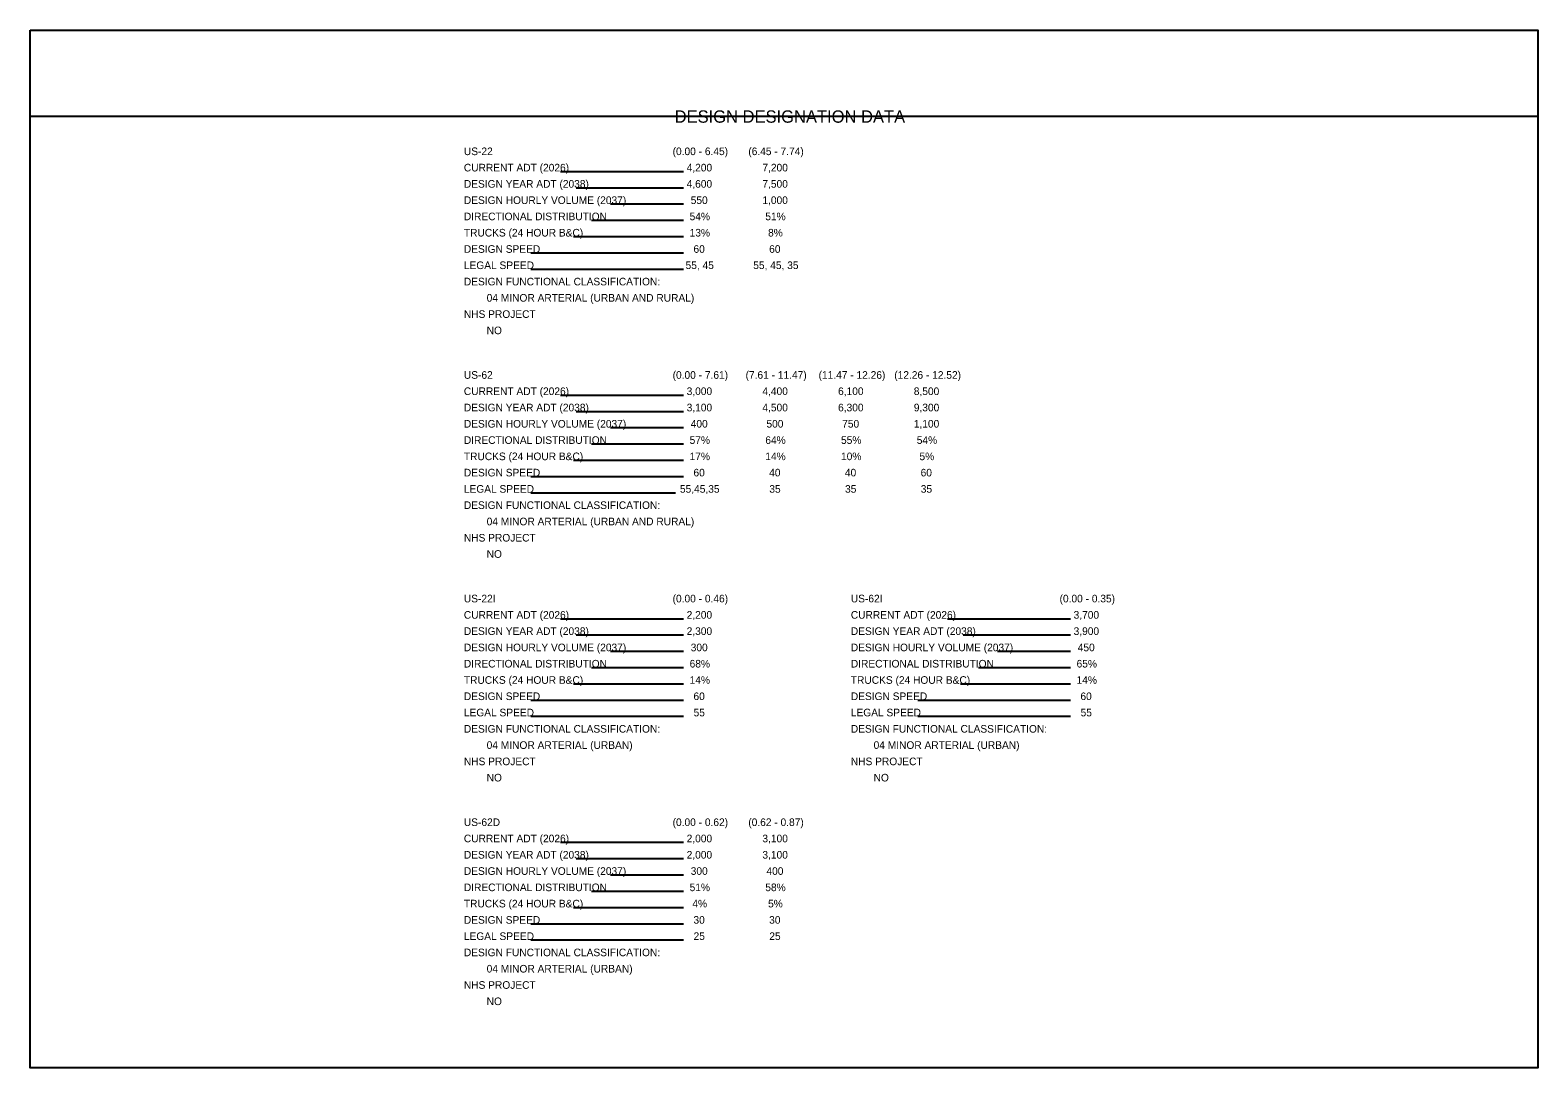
# Model space of a CAD drawing. Extents: x 12522 to 13018, y 1124 to 1902.
# Drawn here: x 12607.42 to 12637.92, y 1804.65 to 1825.65 of the extents above; entities that cross this region are included whole.
import ezdxf

# ---------------------------------------------------------------- set-up
doc = ezdxf.new("R2010")
doc.units = 0
doc.layers.add('SC_Scratch1', color=7, linetype='Continuous')
doc.layers.add('SH_Text', color=7, linetype='Continuous')

msp = doc.modelspace()

# ---------------------------------------------------------------- linework, layer by layer
at = {"layer": 'SC_Scratch1'}
msp.add_line((12637.915, 1823.902), (12607.415, 1823.902), dxfattribs=at)
msp.add_lwpolyline([(12607.415, 1825.65), (12637.915, 1825.65), (12637.915, 1804.65), (12607.415, 1804.65)], close=True, dxfattribs=at)
at = {"layer": 'SH_Text'}
for p, q in [((12618.143, 1822.791), (12620.63, 1822.791)), ((12618.461, 1822.462), (12620.63, 1822.462)), ((12619.153, 1822.132), (12620.63, 1822.132)), ((12618.769, 1821.803), (12620.63, 1821.803)), ((12618.406, 1821.474), (12620.63, 1821.474)), ((12617.544, 1821.144), (12620.63, 1821.144)), ((12617.544, 1820.815), (12620.63, 1820.815)), ((12618.143, 1818.266), (12620.63, 1818.266)), ((12618.461, 1817.936), (12620.63, 1817.936)), ((12619.153, 1817.607), (12620.63, 1817.607)), ((12618.769, 1817.277), (12620.63, 1817.277)), ((12618.406, 1816.948), (12620.63, 1816.948)), ((12617.544, 1816.619), (12620.63, 1816.619)), ((12617.544, 1816.289), (12620.469, 1816.289)), ((12618.143, 1813.74), (12620.63, 1813.74)), ((12625.971, 1813.74), (12628.458, 1813.74)), ((12618.461, 1813.411), (12620.63, 1813.411)), ((12626.29, 1813.411), (12628.458, 1813.411)), ((12619.153, 1813.081), (12620.63, 1813.081)), ((12626.981, 1813.081), (12628.458, 1813.081)), ((12618.769, 1812.752), (12620.63, 1812.752)), ((12626.597, 1812.752), (12628.458, 1812.752)), ((12618.406, 1812.422), (12620.63, 1812.422)), ((12626.235, 1812.422), (12628.458, 1812.422)), ((12617.544, 1812.093), (12620.63, 1812.093)), ((12625.373, 1812.093), (12628.458, 1812.093)), ((12617.544, 1811.764), (12620.63, 1811.764)), ((12625.373, 1811.764), (12628.458, 1811.764)), ((12618.143, 1809.215), (12620.63, 1809.215)), ((12618.461, 1808.885), (12620.63, 1808.885)), ((12619.153, 1808.556), (12620.63, 1808.556)), ((12618.769, 1808.226), (12620.63, 1808.226)), ((12618.406, 1807.897), (12620.63, 1807.897)), ((12617.544, 1807.567), (12620.63, 1807.567)), ((12617.544, 1807.238), (12620.63, 1807.238))]:
    msp.add_line(p, q, dxfattribs=at)

# ---------------------------------------------------------------- texts
for s, height, p in [('DESIGN DESIGNATION DATA', 0.25, (12620.453, 1823.777)), ('US-22', 0.154, (12616.189, 1823.121)), ('(0.00 - 6.45)', 0.154, (12620.412, 1823.121)), ('(6.45 - 7.74)', 0.154, (12621.943, 1823.121)), ('CURRENT ADT (2026)', 0.154, (12616.189, 1822.791)), ('4,200', 0.154, (12620.696, 1822.791)), ('7,200', 0.154, (12622.228, 1822.791)), ('DESIGN YEAR ADT (2038)', 0.154, (12616.189, 1822.462)), ('4,600', 0.154, (12620.696, 1822.462)), ('7,500', 0.154, (12622.228, 1822.462)), ('DESIGN HOURLY VOLUME (2037)', 0.154, (12616.189, 1822.132)), ('550', 0.154, (12620.778, 1822.132)), ('1,000', 0.154, (12622.228, 1822.132)), ('DIRECTIONAL DISTRIBUTION', 0.154, (12616.189, 1821.803)), ('54%', 0.154, (12620.756, 1821.803)), ('51%', 0.154, (12622.287, 1821.803)), ('TRUCKS (24 HOUR B&C)', 0.154, (12616.189, 1821.474)), ('13%', 0.154, (12620.756, 1821.474)), ('8%', 0.154, (12622.343, 1821.474)), ('DESIGN SPEED', 0.154, (12616.189, 1821.144)), ('60', 0.154, (12620.834, 1821.144)), ('60', 0.154, (12622.365, 1821.144)), ('LEGAL SPEED', 0.154, (12616.189, 1820.815)), ('55, 45', 0.154, (12620.674, 1820.815)), ('55, 45, 35', 0.154, (12622.043, 1820.815)), ('DESIGN FUNCTIONAL CLASSIFICATION:', 0.154, (12616.189, 1820.485)), ('04 MINOR ARTERIAL (URBAN AND RURAL)', 0.154, (12616.65, 1820.156)), ('NHS PROJECT', 0.154, (12616.189, 1819.827)), ('NO', 0.154, (12616.65, 1819.497)), ('US-62', 0.154, (12616.189, 1818.595)), ('(0.00 - 7.61)', 0.154, (12620.412, 1818.595)), ('(7.61 - 11.47)', 0.154, (12621.888, 1818.595)), ('(11.47 - 12.26)', 0.154, (12623.365, 1818.595)), ('(12.26 - 12.52)', 0.154, (12624.896, 1818.595)), ('CURRENT ADT (2026)', 0.154, (12616.189, 1818.266)), ('3,000', 0.154, (12620.696, 1818.266)), ('4,400', 0.154, (12622.228, 1818.266)), ('6,100', 0.154, (12623.759, 1818.266)), ('8,500', 0.154, (12625.291, 1818.266)), ('DESIGN YEAR ADT (2038)', 0.154, (12616.189, 1817.936)), ('3,100', 0.154, (12620.696, 1817.936)), ('4,500', 0.154, (12622.228, 1817.936)), ('6,300', 0.154, (12623.759, 1817.936)), ('9,300', 0.154, (12625.291, 1817.936)), ('DESIGN HOURLY VOLUME (2037)', 0.154, (12616.189, 1817.607)), ('400', 0.154, (12620.778, 1817.607)), ('500', 0.154, (12622.31, 1817.607)), ('750', 0.154, (12623.842, 1817.607)), ('1,100', 0.154, (12625.291, 1817.607)), ('DIRECTIONAL DISTRIBUTION', 0.154, (12616.189, 1817.277)), ('57%', 0.154, (12620.756, 1817.277)), ('64%', 0.154, (12622.287, 1817.277)), ('55%', 0.154, (12623.819, 1817.277)), ('54%', 0.154, (12625.351, 1817.277)), ('TRUCKS (24 HOUR B&C)', 0.154, (12616.189, 1816.948)), ('17%', 0.154, (12620.756, 1816.948)), ('14%', 0.154, (12622.287, 1816.948)), ('10%', 0.154, (12623.819, 1816.948)), ('5%', 0.154, (12625.406, 1816.948)), ('DESIGN SPEED', 0.154, (12616.189, 1816.619)), ('60', 0.154, (12620.834, 1816.619)), ('40', 0.154, (12622.365, 1816.619)), ('40', 0.154, (12623.897, 1816.619)), ('60', 0.154, (12625.429, 1816.619)), ('LEGAL SPEED', 0.154, (12616.189, 1816.289)), ('55,45,35', 0.154, (12620.56, 1816.289)), ('35', 0.154, (12622.368, 1816.289)), ('35', 0.154, (12623.9, 1816.289)), ('35', 0.154, (12625.432, 1816.289)), ('DESIGN FUNCTIONAL CLASSIFICATION:', 0.154, (12616.189, 1815.96)), ('04 MINOR ARTERIAL (URBAN AND RURAL)', 0.154, (12616.65, 1815.63)), ('NHS PROJECT', 0.154, (12616.189, 1815.301)), ('NO', 0.154, (12616.65, 1814.972)), ('US-22I', 0.154, (12616.189, 1814.07)), ('(0.00 - 0.46)', 0.154, (12620.412, 1814.07)), ('US-62I', 0.154, (12624.017, 1814.07)), ('(0.00 - 0.35)', 0.154, (12628.24, 1814.07)), ('CURRENT ADT (2026)', 0.154, (12616.189, 1813.74)), ('2,200', 0.154, (12620.696, 1813.74)), ('CURRENT ADT (2026)', 0.154, (12624.017, 1813.74)), ('3,700', 0.154, (12628.524, 1813.74)), ('DESIGN YEAR ADT (2038)', 0.154, (12616.189, 1813.411)), ('2,300', 0.154, (12620.696, 1813.411)), ('DESIGN YEAR ADT (2038)', 0.154, (12624.017, 1813.411)), ('3,900', 0.154, (12628.524, 1813.411)), ('DESIGN HOURLY VOLUME (2037)', 0.154, (12616.189, 1813.081)), ('300', 0.154, (12620.778, 1813.081)), ('DESIGN HOURLY VOLUME (2037)', 0.154, (12624.017, 1813.081)), ('450', 0.154, (12628.607, 1813.081)), ('DIRECTIONAL DISTRIBUTION', 0.154, (12616.189, 1812.752)), ('68%', 0.154, (12620.756, 1812.752)), ('DIRECTIONAL DISTRIBUTION', 0.154, (12624.017, 1812.752)), ('65%', 0.154, (12628.584, 1812.752)), ('TRUCKS (24 HOUR B&C)', 0.154, (12616.189, 1812.422)), ('14%', 0.154, (12620.756, 1812.422)), ('TRUCKS (24 HOUR B&C)', 0.154, (12624.017, 1812.422)), ('14%', 0.154, (12628.584, 1812.422)), ('DESIGN SPEED', 0.154, (12616.189, 1812.093)), ('60', 0.154, (12620.834, 1812.093)), ('DESIGN SPEED', 0.154, (12624.017, 1812.093)), ('60', 0.154, (12628.662, 1812.093)), ('LEGAL SPEED', 0.154, (12616.189, 1811.764)), ('55', 0.154, (12620.836, 1811.764)), ('LEGAL SPEED', 0.154, (12624.017, 1811.764)), ('55', 0.154, (12628.665, 1811.764)), ('DESIGN FUNCTIONAL CLASSIFICATION:', 0.154, (12616.189, 1811.434)), ('DESIGN FUNCTIONAL CLASSIFICATION:', 0.154, (12624.017, 1811.434)), ('04 MINOR ARTERIAL (URBAN)', 0.154, (12616.65, 1811.105)), ('04 MINOR ARTERIAL (URBAN)', 0.154, (12624.478, 1811.105)), ('NHS PROJECT', 0.154, (12616.189, 1810.775)), ('NHS PROJECT', 0.154, (12624.017, 1810.775)), ('NO', 0.154, (12616.65, 1810.446)), ('NO', 0.154, (12624.478, 1810.446)), ('US-62D', 0.154, (12616.189, 1809.544)), ('(0.00 - 0.62)', 0.154, (12620.412, 1809.544)), ('(0.62 - 0.87)', 0.154, (12621.943, 1809.544)), ('CURRENT ADT (2026)', 0.154, (12616.189, 1809.215)), ('2,000', 0.154, (12620.696, 1809.215)), ('3,100', 0.154, (12622.228, 1809.215)), ('DESIGN YEAR ADT (2038)', 0.154, (12616.189, 1808.885)), ('2,000', 0.154, (12620.696, 1808.885)), ('3,100', 0.154, (12622.228, 1808.885)), ('DESIGN HOURLY VOLUME (2037)', 0.154, (12616.189, 1808.556)), ('300', 0.154, (12620.778, 1808.556)), ('400', 0.154, (12622.31, 1808.556)), ('DIRECTIONAL DISTRIBUTION', 0.154, (12616.189, 1808.226)), ('51%', 0.154, (12620.756, 1808.226)), ('58%', 0.154, (12622.287, 1808.226)), ('TRUCKS (24 HOUR B&C)', 0.154, (12616.189, 1807.897)), ('4%', 0.154, (12620.811, 1807.897)), ('5%', 0.154, (12622.343, 1807.897)), ('DESIGN SPEED', 0.154, (12616.189, 1807.567)), ('30', 0.154, (12620.834, 1807.567)), ('30', 0.154, (12622.365, 1807.567)), ('LEGAL SPEED', 0.154, (12616.189, 1807.238)), ('25', 0.154, (12620.836, 1807.238)), ('25', 0.154, (12622.368, 1807.238)), ('DESIGN FUNCTIONAL CLASSIFICATION:', 0.154, (12616.189, 1806.909)), ('04 MINOR ARTERIAL (URBAN)', 0.154, (12616.65, 1806.579)), ('NHS PROJECT', 0.154, (12616.189, 1806.25)), ('NO', 0.154, (12616.65, 1805.92))]:
    msp.add_text(s, height=height, dxfattribs=at).set_placement(p)

doc.saveas('drawing.dxf')
